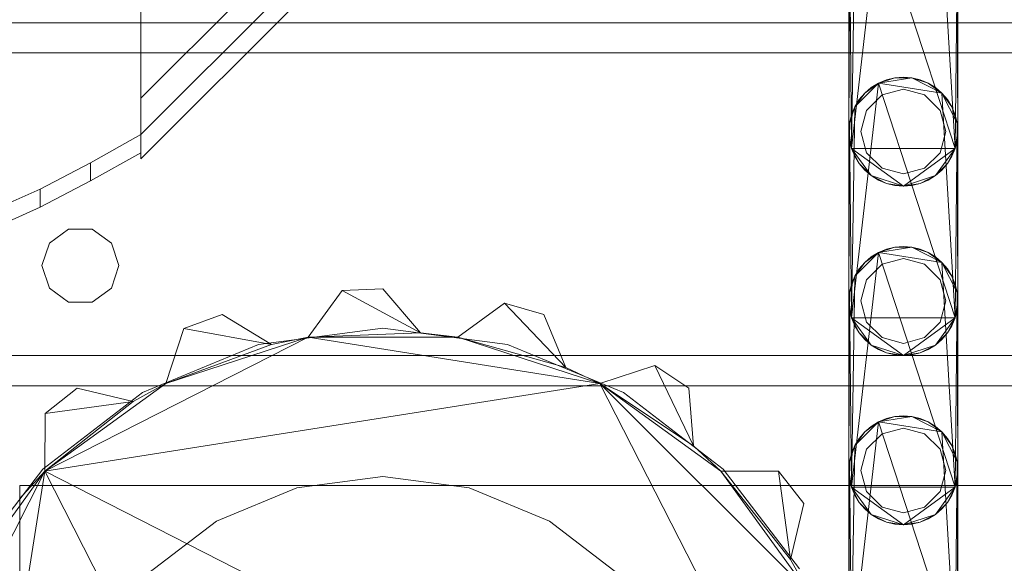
# Model space of a CAD drawing. Header units: millimetres. Extents: x -1970 to 61924, y -58230 to 6847.
# Tile 910 of 925: x 59951 to 60114, y 2527 to 2617. Entities that reach past the tile are written whole.
import ezdxf

# ---------------------------------------------------------------- set-up
doc = ezdxf.new("R2010")
doc.units = ezdxf.units.MM
doc.layers.add('lateral_secador', color=7, linetype='Continuous', lineweight=0)

msp = doc.modelspace()

# ---------------------------------------------------------------- linework, layer by layer
at = {"layer": 'lateral_secador'}
for p, q in [((60211.134, 2844), (59971.134, 2604)), ((60211.134, 2838), (59971.134, 2598)), ((60211.134, 2834), (59971.134, 2594)), ((59971.134, 2594), (59971.134, 2663)), ((60088.575, 2595.719), (60093.048, 2634.519)), ((60093.048, 2634.519), (60105.692, 2595.719)), ((60103.497, 2632.864), (60105.692, 2595.719)), ((60088.575, 2595.719), (60089.114, 2630.586)), ((60088.134, 2598.5), (60088.245, 2627.908)), ((60088.134, 2626.5), (60088.134, 2598.5)), ((60088.575, 2595.719), (60088.245, 2627.908)), ((60106.023, 2627.908), (60105.692, 2595.719)), ((60106.023, 2627.908), (60106.134, 2598.5)), ((60106.134, 2598.5), (60106.134, 2626.5)), ((59821.134, 2616.5), (60201.134, 2616.5)), ((59846.134, 2616.5), (60176.134, 2616.5)), ((59846.134, 2611.5), (60176.134, 2611.5)), ((60093.048, 2606.519), (60095.726, 2607.389)), ((60093.048, 2606.519), (60098.542, 2607.389)), ((60094.353, 2607.06), (60093.048, 2606.519)), ((60095.726, 2607.389), (60094.353, 2607.06)), ((60097.134, 2607.5), (60095.726, 2607.389)), ((60095.726, 2607.389), (60098.542, 2607.389)), ((60098.542, 2607.389), (60097.134, 2607.5)), ((60098.542, 2607.389), (60101.22, 2606.519)), ((60099.915, 2607.06), (60098.542, 2607.389)), ((60098.542, 2607.389), (60103.497, 2604.864)), ((60101.22, 2606.519), (60099.915, 2607.06)), ((60088.575, 2567.719), (60093.048, 2606.519)), ((60089.114, 2602.586), (60093.048, 2606.519)), ((60090.771, 2604.864), (60093.048, 2606.519)), ((60091.843, 2605.781), (60090.771, 2604.864)), ((60093.048, 2606.519), (60091.843, 2605.781)), ((60093.048, 2606.519), (60103.497, 2604.864)), ((60093.048, 2606.519), (60105.692, 2567.719)), ((60097.134, 2605.5), (60093.634, 2604.562)), ((60100.634, 2604.562), (60097.134, 2605.5)), ((60101.22, 2606.519), (60103.497, 2604.864)), ((60102.425, 2605.781), (60101.22, 2606.519)), ((60103.497, 2604.864), (60102.425, 2605.781)), ((59971.134, 2604), (59971.134, 2598)), ((60089.114, 2602.586), (60090.771, 2604.864)), ((60089.853, 2603.79), (60089.114, 2602.586)), ((60090.771, 2604.864), (60089.853, 2603.79)), ((60093.634, 2604.562), (60091.072, 2602)), ((60103.196, 2602), (60100.634, 2604.562)), ((60103.497, 2604.864), (60105.153, 2602.586)), ((60104.415, 2603.79), (60103.497, 2604.864)), ((60103.497, 2604.864), (60106.023, 2599.908)), ((60103.497, 2604.864), (60105.692, 2567.719)), ((60105.153, 2602.586), (60104.415, 2603.79)), ((60088.245, 2599.908), (60089.114, 2602.586)), ((60089.114, 2602.586), (60088.575, 2601.281)), ((60088.575, 2567.719), (60089.114, 2602.586)), ((60091.072, 2602), (60090.134, 2598.5)), ((60104.134, 2598.5), (60103.196, 2602)), ((60105.153, 2602.586), (60106.023, 2599.908)), ((60105.692, 2601.281), (60105.153, 2602.586)), ((60088.575, 2601.281), (60088.245, 2599.908)), ((60106.023, 2599.908), (60105.692, 2601.281)), ((60088.134, 2570.5), (60088.245, 2599.908)), ((60088.245, 2599.908), (60088.134, 2598.5)), ((60088.575, 2567.719), (60088.245, 2599.908)), ((60106.023, 2599.908), (60105.692, 2567.719)), ((60106.023, 2599.908), (60106.134, 2570.5)), ((60106.134, 2598.5), (60106.023, 2599.908)), ((59971.134, 2598), (59962.801, 2593.341)), ((59971.134, 2598), (59971.134, 2594)), ((59971.134, 2595), (59971.134, 2598)), ((60088.134, 2598.5), (60088.134, 2570.5)), ((60088.575, 2595.719), (60088.134, 2598.5)), ((60088.134, 2598.5), (60088.245, 2597.092)), ((60088.245, 2597.092), (60088.575, 2595.719)), ((60090.134, 2598.5), (60091.072, 2595)), ((60103.196, 2595), (60104.134, 2598.5)), ((60106.134, 2598.5), (60105.692, 2595.719)), ((60105.692, 2595.719), (60106.023, 2597.092)), ((60106.023, 2597.092), (60106.134, 2598.5)), ((60106.134, 2570.5), (60106.134, 2598.5)), ((60089.853, 2593.21), (60088.575, 2595.719)), ((60088.575, 2595.719), (60089.114, 2594.414)), ((60091.843, 2591.219), (60088.575, 2595.719)), ((60097.134, 2589.5), (60088.575, 2595.719)), ((60105.692, 2595.719), (60088.575, 2595.719)), ((60105.692, 2595.719), (60097.134, 2589.5)), ((60105.692, 2595.719), (60102.425, 2591.219)), ((60105.692, 2595.719), (60104.415, 2593.21)), ((60105.153, 2594.414), (60105.692, 2595.719)), ((59971.134, 2595), (59962.801, 2590.341)), ((60089.114, 2594.414), (60089.853, 2593.21)), ((60091.072, 2595), (60093.634, 2592.438)), ((60100.634, 2592.438), (60103.196, 2595)), ((60104.415, 2593.21), (60105.153, 2594.414)), ((59962.801, 2593.341), (59954.467, 2589)), ((59962.801, 2593.341), (59962.801, 2590.341)), ((60091.843, 2591.219), (60089.853, 2593.21)), ((60089.853, 2593.21), (60090.771, 2592.136)), ((60093.634, 2592.438), (60097.134, 2591.5)), ((60097.134, 2591.5), (60100.634, 2592.438)), ((60104.415, 2593.21), (60102.425, 2591.219)), ((60103.497, 2592.136), (60104.415, 2593.21)), ((60090.771, 2592.136), (60091.843, 2591.219)), ((60094.353, 2589.94), (60091.843, 2591.219)), ((60091.843, 2591.219), (60093.048, 2590.481)), ((60097.134, 2589.5), (60091.843, 2591.219)), ((60102.425, 2591.219), (60097.134, 2589.5)), ((60102.425, 2591.219), (60099.915, 2589.94)), ((60101.22, 2590.481), (60102.425, 2591.219)), ((60102.425, 2591.219), (60103.497, 2592.136)), ((59954.467, 2589), (59946.134, 2585.272)), ((59962.801, 2590.341), (59954.467, 2586)), ((59954.467, 2589), (59954.467, 2586)), ((60093.048, 2590.481), (60094.353, 2589.94)), ((60097.134, 2589.5), (60094.353, 2589.94)), ((60094.353, 2589.94), (60095.726, 2589.611)), ((60095.726, 2589.611), (60097.134, 2589.5)), ((60099.915, 2589.94), (60097.134, 2589.5)), ((60097.134, 2589.5), (60098.542, 2589.611)), ((60098.542, 2589.611), (60099.915, 2589.94)), ((60099.915, 2589.94), (60101.22, 2590.481)), ((59954.467, 2586), (59946.134, 2582.272)), ((59959.172, 2582.389), (59955.997, 2580.082)), ((59963.096, 2582.389), (59959.172, 2582.389)), ((59966.271, 2580.082), (59963.096, 2582.389)), ((59955.997, 2580.082), (59954.784, 2576.35)), ((59967.484, 2576.35), (59966.271, 2580.082)), ((60093.048, 2578.519), (60095.726, 2579.389)), ((60093.048, 2578.519), (60098.542, 2579.389)), ((60095.726, 2579.389), (60094.353, 2579.06)), ((60097.134, 2579.5), (60095.726, 2579.389)), ((60095.726, 2579.389), (60098.542, 2579.389)), ((60098.542, 2579.389), (60097.134, 2579.5)), ((60098.542, 2579.389), (60101.22, 2578.519)), ((60099.915, 2579.06), (60098.542, 2579.389)), ((60098.542, 2579.389), (60103.497, 2576.864)), ((60088.575, 2539.719), (60093.048, 2578.519)), ((60089.114, 2574.586), (60093.048, 2578.519)), ((60090.771, 2576.864), (60093.048, 2578.519)), ((60091.843, 2577.781), (60090.771, 2576.864)), ((60093.048, 2578.519), (60091.843, 2577.781)), ((60094.353, 2579.06), (60093.048, 2578.519)), ((60093.048, 2578.519), (60103.497, 2576.864)), ((60093.048, 2578.519), (60105.692, 2539.719)), ((60101.22, 2578.519), (60099.915, 2579.06)), ((60101.22, 2578.519), (60103.497, 2576.864)), ((60102.425, 2577.781), (60101.22, 2578.519)), ((60103.497, 2576.864), (60102.425, 2577.781)), ((59954.784, 2576.35), (59955.997, 2572.618)), ((59966.271, 2572.618), (59967.484, 2576.35)), ((60089.114, 2574.586), (60090.771, 2576.864)), ((60090.771, 2576.864), (60089.853, 2575.79)), ((60093.634, 2576.562), (60091.072, 2574)), ((60097.134, 2577.5), (60093.634, 2576.562)), ((60100.634, 2576.562), (60097.134, 2577.5)), ((60103.196, 2574), (60100.634, 2576.562)), ((60103.497, 2576.864), (60105.153, 2574.586)), ((60104.415, 2575.79), (60103.497, 2576.864)), ((60103.497, 2576.864), (60106.023, 2571.908)), ((60103.497, 2576.864), (60105.692, 2539.719)), ((60088.245, 2571.908), (60089.114, 2574.586)), ((60089.114, 2574.586), (60088.575, 2573.281)), ((60088.575, 2539.719), (60089.114, 2574.586)), ((60089.853, 2575.79), (60089.114, 2574.586)), ((60105.153, 2574.586), (60104.415, 2575.79)), ((60105.153, 2574.586), (60106.023, 2571.908)), ((60105.692, 2573.281), (60105.153, 2574.586)), ((60088.575, 2573.281), (60088.245, 2571.908)), ((60091.072, 2574), (60090.134, 2570.5)), ((60104.134, 2570.5), (60103.196, 2574)), ((60106.023, 2571.908), (60105.692, 2573.281)), ((59955.997, 2572.618), (59959.172, 2570.311)), ((59963.096, 2570.311), (59966.271, 2572.618)), ((60004.386, 2572.235), (59998.776, 2564.527)), ((60011.134, 2572.5), (60004.386, 2572.235)), ((60004.386, 2572.235), (60017.333, 2565.256)), ((60017.333, 2565.256), (60011.134, 2572.5)), ((60088.134, 2542.5), (60088.245, 2571.908)), ((60088.245, 2571.908), (60088.134, 2570.5)), ((60088.575, 2539.719), (60088.245, 2571.908)), ((60106.023, 2571.908), (60105.692, 2539.719)), ((60106.023, 2571.908), (60106.134, 2542.5)), ((60106.134, 2570.5), (60106.023, 2571.908)), ((59959.172, 2570.311), (59963.096, 2570.311)), ((60031.21, 2570.124), (60023.491, 2564.527)), ((60031.21, 2570.124), (60041.366, 2559.487)), ((60037.71, 2568.291), (60031.21, 2570.124)), ((60088.134, 2570.5), (60088.134, 2542.5)), ((60088.575, 2567.719), (60088.134, 2570.5)), ((60088.134, 2570.5), (60088.245, 2569.092)), ((60090.134, 2570.5), (60091.072, 2567)), ((60103.196, 2567), (60104.134, 2570.5)), ((60106.134, 2570.5), (60105.692, 2567.719)), ((60106.023, 2569.092), (60106.134, 2570.5)), ((60106.134, 2542.5), (60106.134, 2570.5)), ((59984.558, 2568.291), (59978.224, 2565.954)), ((59992.692, 2563.317), (59984.558, 2568.291)), ((60041.366, 2559.487), (60037.71, 2568.291)), ((60088.245, 2569.092), (60088.575, 2567.719)), ((60105.692, 2567.719), (60106.023, 2569.092)), ((60089.853, 2565.21), (60088.575, 2567.719)), ((60088.575, 2567.719), (60089.114, 2566.414)), ((60091.843, 2563.219), (60088.575, 2567.719)), ((60097.134, 2561.5), (60088.575, 2567.719)), ((60105.692, 2567.719), (60088.575, 2567.719)), ((60089.114, 2566.414), (60089.853, 2565.21)), ((60091.072, 2567), (60093.634, 2564.438)), ((60105.692, 2567.719), (60097.134, 2561.5)), ((60100.634, 2564.438), (60103.196, 2567)), ((60105.692, 2567.719), (60102.425, 2563.219)), ((60105.692, 2567.719), (60104.415, 2565.21)), ((60104.415, 2565.21), (60105.153, 2566.414)), ((60105.153, 2566.414), (60105.692, 2567.719)), ((59955.273, 2542.361), (59998.776, 2564.527)), ((59978.224, 2565.954), (59975.269, 2556.889)), ((59975.269, 2556.889), (59998.776, 2564.527)), ((59978.224, 2565.954), (59992.692, 2563.317)), ((60011.134, 2566), (59990.558, 2563.291)), ((59998.776, 2564.527), (59992.692, 2563.317)), ((59998.776, 2564.527), (60017.333, 2565.256)), ((59998.776, 2564.527), (60023.491, 2564.527)), ((59998.776, 2564.527), (60046.999, 2556.889)), ((60031.71, 2563.291), (60011.134, 2566)), ((60023.491, 2564.527), (60017.333, 2565.256)), ((60023.491, 2564.527), (60041.366, 2559.487)), ((60023.491, 2564.527), (60046.999, 2556.889)), ((60091.843, 2563.219), (60089.853, 2565.21)), ((60089.853, 2565.21), (60090.771, 2564.136)), ((60104.415, 2565.21), (60102.425, 2563.219)), ((60103.497, 2564.136), (60104.415, 2565.21)), ((59990.558, 2563.291), (59971.384, 2555.349)), ((59975.269, 2556.889), (59992.692, 2563.317)), ((60050.884, 2555.349), (60031.71, 2563.291)), ((60090.771, 2564.136), (60091.843, 2563.219)), ((60094.353, 2561.94), (60091.843, 2563.219)), ((60091.843, 2563.219), (60093.048, 2562.481)), ((60097.134, 2561.5), (60091.843, 2563.219)), ((60093.634, 2564.438), (60097.134, 2563.5)), ((60097.134, 2563.5), (60100.634, 2564.438)), ((60102.425, 2563.219), (60097.134, 2561.5)), ((60102.425, 2563.219), (60099.915, 2561.94)), ((60101.22, 2562.481), (60102.425, 2563.219)), ((60102.425, 2563.219), (60103.497, 2564.136)), ((59846.134, 2561.5), (60176.134, 2561.5)), ((60093.048, 2562.481), (60094.353, 2561.94)), ((60097.134, 2561.5), (60094.353, 2561.94)), ((60094.353, 2561.94), (60095.726, 2561.611)), ((60095.726, 2561.611), (60097.134, 2561.5)), ((60099.915, 2561.94), (60097.134, 2561.5)), ((60097.134, 2561.5), (60098.542, 2561.611)), ((60098.542, 2561.611), (60099.915, 2561.94)), ((60099.915, 2561.94), (60101.22, 2562.481)), ((60056.069, 2559.827), (60046.999, 2556.889)), ((60056.069, 2559.827), (60062.441, 2546.572)), ((60061.683, 2556.075), (60056.069, 2559.827)), ((60046.999, 2556.889), (60041.366, 2559.487)), ((59846.134, 2556.5), (60176.134, 2556.5)), ((59955.273, 2542.361), (59975.269, 2556.889)), ((59955.273, 2542.361), (60046.999, 2556.889)), ((59975.269, 2556.889), (59969.857, 2553.859)), ((60046.999, 2556.889), (60062.441, 2546.572)), ((60046.999, 2556.889), (60066.995, 2542.361)), ((60046.999, 2556.889), (60081.523, 2522.365)), ((60046.999, 2556.889), (60089.161, 2474.142)), ((59971.384, 2555.349), (59954.919, 2542.715)), ((59960.585, 2556.075), (59955.282, 2551.895)), ((59969.857, 2553.859), (59960.585, 2556.075)), ((60067.349, 2542.715), (60050.884, 2555.349)), ((60062.441, 2546.572), (60061.683, 2556.075)), ((59955.273, 2542.361), (59969.857, 2553.859)), ((59955.282, 2551.895), (59969.857, 2553.859)), ((59955.282, 2551.895), (59955.273, 2542.361)), ((60097.134, 2551.5), (60095.726, 2551.389)), ((60098.542, 2551.389), (60097.134, 2551.5)), ((60088.575, 2511.719), (60093.048, 2550.519)), ((60089.114, 2546.586), (60093.048, 2550.519)), ((60090.771, 2548.864), (60093.048, 2550.519)), ((60093.048, 2550.519), (60091.843, 2549.781)), ((60093.048, 2550.519), (60095.726, 2551.389)), ((60093.048, 2550.519), (60098.542, 2551.389)), ((60094.353, 2551.06), (60093.048, 2550.519)), ((60093.048, 2550.519), (60103.497, 2548.864)), ((60093.048, 2550.519), (60105.692, 2511.719)), ((60095.726, 2551.389), (60094.353, 2551.06)), ((60095.726, 2551.389), (60098.542, 2551.389)), ((60098.542, 2551.389), (60101.22, 2550.519)), ((60099.915, 2551.06), (60098.542, 2551.389)), ((60098.542, 2551.389), (60103.497, 2548.864)), ((60101.22, 2550.519), (60099.915, 2551.06)), ((60101.22, 2550.519), (60103.497, 2548.864)), ((60102.425, 2549.781), (60101.22, 2550.519)), ((60089.114, 2546.586), (60090.771, 2548.864)), ((60090.771, 2548.864), (60089.853, 2547.79)), ((60091.843, 2549.781), (60090.771, 2548.864)), ((60093.634, 2548.562), (60091.072, 2546)), ((60097.134, 2549.5), (60093.634, 2548.562)), ((60100.634, 2548.562), (60097.134, 2549.5)), ((60103.196, 2546), (60100.634, 2548.562)), ((60103.497, 2548.864), (60102.425, 2549.781)), ((60103.497, 2548.864), (60105.153, 2546.586)), ((60104.415, 2547.79), (60103.497, 2548.864)), ((60103.497, 2548.864), (60106.023, 2543.908)), ((60103.497, 2548.864), (60105.692, 2511.719)), ((60089.853, 2547.79), (60089.114, 2546.586)), ((60105.153, 2546.586), (60104.415, 2547.79)), ((60066.995, 2542.361), (60062.441, 2546.572)), ((60088.245, 2543.908), (60089.114, 2546.586)), ((60088.575, 2545.281), (60088.245, 2543.908)), ((60089.114, 2546.586), (60088.575, 2545.281)), ((60088.575, 2511.719), (60089.114, 2546.586)), ((60091.072, 2546), (60090.134, 2542.5)), ((60104.134, 2542.5), (60103.196, 2546)), ((60105.153, 2546.586), (60106.023, 2543.908)), ((60105.692, 2545.281), (60105.153, 2546.586)), ((60106.023, 2543.908), (60105.692, 2545.281)), ((60088.134, 2514.5), (60088.245, 2543.908)), ((60088.245, 2543.908), (60088.134, 2542.5)), ((60088.575, 2511.719), (60088.245, 2543.908)), ((60106.023, 2543.908), (60105.692, 2511.719)), ((60106.023, 2543.908), (60106.134, 2514.5)), ((60106.134, 2542.5), (60106.023, 2543.908)), ((59933.107, 2498.858), (59955.273, 2542.361)), ((59940.745, 2522.365), (59955.273, 2542.361)), ((59940.745, 2450.635), (59955.273, 2542.361)), ((59954.919, 2542.715), (59942.285, 2526.25)), ((59955.273, 2542.361), (59951.062, 2537.806)), ((59955.273, 2542.361), (60089.161, 2474.142)), ((60023.491, 2408.473), (59955.273, 2542.361)), ((60066.995, 2542.361), (60078.493, 2527.777)), ((60076.528, 2542.353), (60066.995, 2542.361)), ((60066.995, 2542.361), (60081.523, 2522.365)), ((60079.983, 2526.25), (60067.349, 2542.715)), ((60076.528, 2542.353), (60078.493, 2527.777)), ((60080.71, 2537.05), (60076.528, 2542.353)), ((60088.134, 2542.5), (60088.134, 2514.5)), ((60088.575, 2539.719), (60088.134, 2542.5)), ((60088.134, 2542.5), (60088.245, 2541.092)), ((60090.134, 2542.5), (60091.072, 2539)), ((60103.196, 2539), (60104.134, 2542.5)), ((60106.134, 2542.5), (60105.692, 2539.719)), ((60106.023, 2541.092), (60106.134, 2542.5)), ((60106.134, 2514.5), (60106.134, 2542.5)), ((60011.134, 2541.5), (59996.899, 2539.626)), ((60025.369, 2539.626), (60011.134, 2541.5)), ((60088.245, 2541.092), (60088.575, 2539.719)), ((60105.692, 2539.719), (60106.023, 2541.092)), ((59951.134, 2540), (60231.134, 2540)), ((59951.134, 2540), (59951.134, 2510)), ((59996.899, 2539.626), (59983.634, 2534.131)), ((60038.634, 2534.131), (60025.369, 2539.626)), ((60089.853, 2537.21), (60088.575, 2539.719)), ((60088.575, 2539.719), (60089.114, 2538.414)), ((60091.843, 2535.219), (60088.575, 2539.719)), ((60097.134, 2533.5), (60088.575, 2539.719)), ((60105.692, 2539.719), (60088.575, 2539.719)), ((60091.072, 2539), (60093.634, 2536.438)), ((60105.692, 2539.719), (60097.134, 2533.5)), ((60100.634, 2536.438), (60103.196, 2539)), ((60105.692, 2539.719), (60102.425, 2535.219)), ((60105.692, 2539.719), (60104.415, 2537.21)), ((60105.153, 2538.414), (60105.692, 2539.719)), ((60078.493, 2527.777), (60080.71, 2537.05)), ((60089.114, 2538.414), (60089.853, 2537.21)), ((60091.843, 2535.219), (60089.853, 2537.21)), ((60089.853, 2537.21), (60090.771, 2536.136)), ((60104.415, 2537.21), (60102.425, 2535.219)), ((60103.497, 2536.136), (60104.415, 2537.21)), ((60104.415, 2537.21), (60105.153, 2538.414)), ((60090.771, 2536.136), (60091.843, 2535.219)), ((60094.353, 2533.94), (60091.843, 2535.219)), ((60091.843, 2535.219), (60093.048, 2534.481)), ((60097.134, 2533.5), (60091.843, 2535.219)), ((60093.634, 2536.438), (60097.134, 2535.5)), ((60097.134, 2535.5), (60100.634, 2536.438)), ((60102.425, 2535.219), (60097.134, 2533.5)), ((60102.425, 2535.219), (60099.915, 2533.94)), ((60101.22, 2534.481), (60102.425, 2535.219)), ((60102.425, 2535.219), (60103.497, 2536.136)), ((59983.634, 2534.131), (59972.243, 2525.391)), ((60050.025, 2525.391), (60038.634, 2534.131)), ((60093.048, 2534.481), (60094.353, 2533.94)), ((60097.134, 2533.5), (60094.353, 2533.94)), ((60094.353, 2533.94), (60095.726, 2533.611)), ((60095.726, 2533.611), (60097.134, 2533.5)), ((60099.915, 2533.94), (60097.134, 2533.5)), ((60097.134, 2533.5), (60098.542, 2533.611)), ((60098.542, 2533.611), (60099.915, 2533.94)), ((60099.915, 2533.94), (60101.22, 2534.481)), ((60081.523, 2522.365), (60078.493, 2527.777))]:
    msp.add_line(p, q, dxfattribs=at)

doc.saveas('drawing.dxf')
